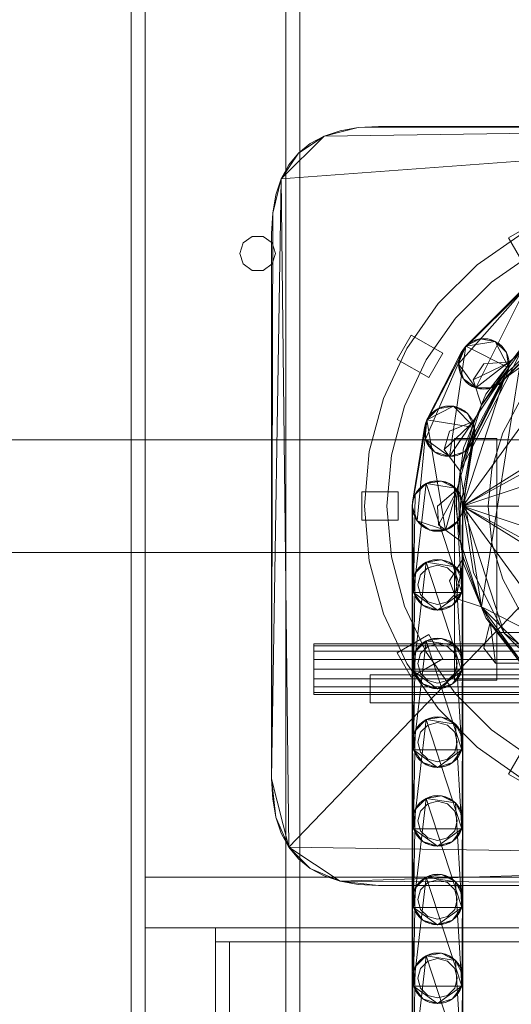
# Model space of a CAD drawing. Header units: millimetres. Extents: x -3490 to 61924, y -72580 to 6847.
# Tile 1028 of 1056: x 59777 to 59951, y 1469 to 1820. Entities that reach past the tile are written whole.
import ezdxf

# ---------------------------------------------------------------- set-up
doc = ezdxf.new("R2010")
doc.units = ezdxf.units.MM
doc.layers.add('lateral_secador', color=7, linetype='Continuous', lineweight=0)

msp = doc.modelspace()

# ---------------------------------------------------------------- linework, layer by layer
at = {"layer": 'lateral_secador'}
for p, q in [((59816.134, 2556.5), (59816.134, 20)), ((59821.134, 20), (59821.134, 2556.5)), ((59871.134, 2556.5), (59871.134, 20)), ((59876.134, 20), (59876.134, 2556.5)), ((59869.554, 1762.88), (60118.134, 1781.5)), ((59872.214, 1525.18), (60118.134, 1781.5)), ((59884.753, 1778.08), (60118.134, 1781.5)), ((59884.753, 1778.08), (59896.913, 1781.12)), ((59890.454, 1779.98), (59884.753, 1778.08)), ((59896.913, 1781.12), (59890.454, 1779.98)), ((59896.913, 1781.12), (60118.134, 1781.5)), ((59904.134, 1781.5), (59896.913, 1781.12)), ((60118.134, 1781.5), (59904.134, 1781.5)), ((59869.554, 1762.88), (59884.753, 1778.08)), ((59875.634, 1772), (59884.753, 1778.08)), ((59884.753, 1778.08), (59879.814, 1775.42)), ((59879.814, 1775.42), (59875.634, 1772)), ((59869.554, 1762.88), (59875.634, 1772)), ((59875.634, 1772), (59872.214, 1767.82)), ((59872.214, 1767.82), (59869.554, 1762.88)), ((59866.134, 1549.5), (59869.554, 1762.88)), ((59866.515, 1750.72), (59869.554, 1762.88)), ((59869.554, 1762.88), (59867.653, 1757.18)), ((59872.214, 1525.18), (59869.554, 1762.88)), ((59867.653, 1757.18), (59866.515, 1750.72)), ((59866.134, 1549.5), (59866.515, 1750.72)), ((59866.515, 1750.72), (59866.134, 1743.5)), ((59958.964, 1746.861), (59950.304, 1741.861)), ((59859.172, 1742.389), (59855.997, 1740.082)), ((59863.096, 1742.389), (59859.172, 1742.389)), ((59866.271, 1740.082), (59863.096, 1742.389)), ((59866.134, 1743.5), (59866.134, 1549.5)), ((59955.134, 1743.495), (59939.142, 1732.297)), ((59956.804, 1730.603), (59950.304, 1741.861)), ((59855.997, 1740.082), (59854.784, 1736.35)), ((59867.484, 1736.35), (59866.271, 1740.082)), ((59854.784, 1736.35), (59855.997, 1732.618)), ((59866.271, 1732.618), (59867.484, 1736.35)), ((59959.134, 1736.567), (59944.284, 1726.169)), ((59855.997, 1732.618), (59859.172, 1730.311)), ((59859.172, 1730.311), (59863.096, 1730.311)), ((59863.096, 1730.311), (59866.271, 1732.618)), ((59939.142, 1732.297), (59925.337, 1718.492)), ((59944.284, 1726.169), (59931.465, 1713.35)), ((59932.558, 1697.05), (59956.499, 1724.094)), ((59934.276, 1702.34), (59956.499, 1724.094)), ((59938.776, 1688.49), (59956.499, 1724.094)), ((59934.134, 1646.5), (59987.339, 1719.731)), ((59934.276, 1702.34), (59954.22, 1722.439)), ((59954.22, 1722.439), (59935.194, 1703.413)), ((59948.839, 1691.76), (59987.339, 1719.731)), ((59925.337, 1718.492), (59914.139, 1702.5)), ((59931.465, 1713.35), (59921.067, 1698.5)), ((59968.603, 1711.99), (59938.776, 1688.49)), ((59968.603, 1711.99), (59944.339, 1688.49)), ((59968.603, 1711.99), (59946.849, 1689.768)), ((59966.948, 1709.712), (59946.849, 1689.768)), ((59947.923, 1690.686), (59966.948, 1709.712)), ((59915.773, 1707.33), (59910.773, 1698.67)), ((59927.031, 1700.83), (59915.773, 1707.33)), ((59935.194, 1703.413), (59940.151, 1705.939)), ((59937.472, 1705.069), (59940.151, 1705.939)), ((59940.151, 1705.939), (59938.776, 1705.609)), ((59941.558, 1706.05), (59940.151, 1705.939)), ((59940.151, 1705.939), (59942.966, 1705.939)), ((59940.151, 1705.939), (59945.644, 1705.069)), ((59942.966, 1705.939), (59941.558, 1706.05)), ((59942.966, 1705.939), (59945.644, 1705.069)), ((59944.339, 1705.609), (59942.966, 1705.939)), ((59965.874, 1708.794), (59948.839, 1691.76)), ((59914.139, 1702.5), (59905.888, 1684.806)), ((59920.784, 1675.857), (59935.194, 1703.413)), ((59920.784, 1670.294), (59935.194, 1703.413)), ((59929.343, 1664.075), (59935.194, 1703.413)), ((59932.558, 1697.05), (59934.276, 1702.34)), ((59932.999, 1699.831), (59934.276, 1702.34)), ((59933.107, 1658.858), (59955.273, 1702.361)), ((59933.54, 1701.135), (59935.194, 1703.413)), ((59934.276, 1702.34), (59933.54, 1701.135)), ((59935.194, 1703.413), (59934.276, 1702.34)), ((59935.194, 1703.413), (59937.472, 1705.069)), ((59935.194, 1703.413), (59945.644, 1705.069)), ((59936.269, 1704.331), (59935.194, 1703.413)), ((59935.194, 1703.413), (59950.448, 1695.642)), ((59937.472, 1705.069), (59936.269, 1704.331)), ((59938.776, 1705.609), (59937.472, 1705.069)), ((59940.745, 1682.365), (59955.273, 1702.361)), ((59940.745, 1610.635), (59955.273, 1702.361)), ((59954.919, 1702.715), (59942.285, 1686.25)), ((59945.644, 1705.069), (59944.339, 1705.609)), ((59945.644, 1705.069), (59947.923, 1703.413)), ((59946.849, 1704.331), (59945.644, 1705.069)), ((59945.644, 1705.069), (59949.577, 1701.135)), ((59945.644, 1705.069), (59950.448, 1695.642)), ((59947.923, 1703.413), (59946.849, 1704.331)), ((59947.923, 1703.413), (59949.577, 1701.135)), ((59948.839, 1702.34), (59947.923, 1703.413)), ((59949.577, 1701.135), (59948.839, 1702.34)), ((59955.273, 1702.361), (59951.062, 1697.806)), ((59920.784, 1675.857), (59933.54, 1701.135)), ((59933.54, 1701.135), (59921.323, 1677.161)), ((59922.031, 1692.17), (59927.031, 1700.83)), ((59932.558, 1697.05), (59932.999, 1699.831)), ((59932.999, 1699.831), (59932.669, 1698.457)), ((59933.54, 1701.135), (59932.999, 1699.831)), ((59949.577, 1701.135), (59950.448, 1698.457)), ((59950.118, 1699.831), (59949.577, 1701.135)), ((59949.577, 1701.135), (59950.448, 1695.642)), ((59950.448, 1698.457), (59950.118, 1699.831)), ((59922.031, 1692.17), (59910.773, 1698.67)), ((59921.067, 1698.5), (59913.406, 1682.07)), ((59950.448, 1695.642), (59929.343, 1664.075)), ((59932.669, 1698.457), (59932.558, 1697.05)), ((59932.999, 1694.268), (59932.558, 1697.05)), ((59932.558, 1697.05), (59932.669, 1695.642)), ((59934.276, 1691.76), (59932.558, 1697.05)), ((59938.776, 1688.49), (59932.558, 1697.05)), ((59932.669, 1695.642), (59932.999, 1694.268)), ((59950.448, 1695.642), (59934.634, 1665.794)), ((59950.448, 1695.642), (59936.624, 1667.785)), ((59937.808, 1691.435), (59951.062, 1697.806)), ((59941.558, 1697.05), (59937.808, 1691.435)), ((59940.745, 1682.365), (59951.062, 1697.806)), ((59951.062, 1697.806), (59941.558, 1697.05)), ((59950.448, 1695.642), (59949.577, 1692.964)), ((59950.118, 1694.268), (59950.448, 1695.642)), ((59950.448, 1698.457), (59950.448, 1695.642)), ((59950.558, 1697.05), (59950.448, 1698.457)), ((59950.448, 1695.642), (59950.558, 1697.05)), ((59934.276, 1691.76), (59932.999, 1694.268)), ((59932.999, 1694.268), (59933.54, 1692.964)), ((59933.54, 1692.964), (59934.276, 1691.76)), ((59934.134, 1646.5), (59948.839, 1691.76)), ((59936.269, 1689.768), (59934.276, 1691.76)), ((59934.276, 1691.76), (59935.194, 1690.686)), ((59938.776, 1688.49), (59934.276, 1691.76)), ((59949.577, 1692.964), (59936.624, 1667.785)), ((59937.362, 1668.99), (59949.577, 1692.964)), ((59948.839, 1691.76), (59937.903, 1670.294)), ((59949.577, 1692.964), (59950.118, 1694.268)), ((59935.194, 1690.686), (59936.269, 1689.768)), ((59938.776, 1688.49), (59936.269, 1689.768)), ((59936.269, 1689.768), (59937.472, 1689.031)), ((59937.472, 1689.031), (59938.776, 1688.49)), ((59937.808, 1691.435), (59940.745, 1682.365)), ((59941.558, 1688.05), (59938.776, 1688.49)), ((59938.776, 1688.49), (59940.151, 1688.16)), ((59944.339, 1688.49), (59938.776, 1688.49)), ((59944.339, 1688.49), (59941.558, 1688.05)), ((59942.966, 1688.16), (59944.339, 1688.49)), ((59946.849, 1689.768), (59944.339, 1688.49)), ((59944.339, 1688.49), (59945.644, 1689.031)), ((59945.644, 1689.031), (59946.849, 1689.768)), ((59946.849, 1689.768), (59947.923, 1690.686)), ((59905.888, 1684.806), (59900.835, 1665.949)), ((59942.285, 1686.25), (59934.343, 1667.076)), ((59940.151, 1688.16), (59941.558, 1688.05)), ((59941.558, 1688.05), (59942.966, 1688.16)), ((59913.406, 1682.07), (59908.714, 1664.559)), ((59921.323, 1677.161), (59930.751, 1681.965)), ((59925.257, 1681.094), (59927.935, 1681.965)), ((59925.257, 1681.094), (59930.751, 1681.965)), ((59926.562, 1681.635), (59925.257, 1681.094)), ((59927.935, 1681.965), (59926.562, 1681.635)), ((59929.343, 1682.075), (59927.935, 1681.965)), ((59927.935, 1681.965), (59930.751, 1681.965)), ((59930.751, 1681.965), (59929.343, 1682.075)), ((59930.751, 1681.965), (59933.429, 1681.094)), ((59932.124, 1681.635), (59930.751, 1681.965)), ((59930.751, 1681.965), (59935.706, 1679.439)), ((59930.751, 1681.965), (59938.232, 1674.483)), ((59933.429, 1681.094), (59932.124, 1681.635)), ((59933.107, 1658.858), (59940.745, 1682.365)), ((59940.745, 1682.365), (59938.148, 1676.732)), ((59954.594, 1684.279), (59948.31, 1672.522)), ((59921.323, 1677.161), (59925.257, 1681.094)), ((59921.323, 1677.161), (59922.98, 1679.439)), ((59922.062, 1678.365), (59921.323, 1677.161)), ((59922.98, 1679.439), (59922.062, 1678.365)), ((59922.98, 1679.439), (59925.257, 1681.094)), ((59924.054, 1680.357), (59922.98, 1679.439)), ((59925.257, 1681.094), (59924.054, 1680.357)), ((59933.429, 1681.094), (59935.706, 1679.439)), ((59934.634, 1680.357), (59933.429, 1681.094)), ((59987.034, 1679.67), (59934.134, 1646.5)), ((59935.706, 1679.439), (59934.634, 1680.357)), ((59935.706, 1679.439), (59937.362, 1677.161)), ((59936.624, 1678.365), (59935.706, 1679.439)), ((59935.706, 1679.439), (59938.232, 1674.483)), ((59937.362, 1677.161), (59936.624, 1678.365)), ((59916.134, 1646.5), (59921.323, 1677.161)), ((59916.134, 1646.5), (59920.454, 1674.483)), ((59920.454, 1674.483), (59916.245, 1647.908)), ((59917.853, 1641.21), (59921.323, 1677.161)), ((59920.343, 1673.075), (59920.784, 1675.857)), ((59920.454, 1674.483), (59920.343, 1673.075)), ((59920.454, 1674.483), (59921.323, 1677.161)), ((59920.784, 1675.857), (59920.454, 1674.483)), ((59921.323, 1677.161), (59920.784, 1675.857)), ((59920.784, 1670.294), (59920.784, 1675.857)), ((59921.323, 1677.161), (59938.232, 1674.483)), ((59927.915, 1637.941), (59921.323, 1677.161)), ((59927.511, 1666.576), (59938.148, 1676.732)), ((59938.232, 1674.483), (59927.915, 1637.941)), ((59938.148, 1676.732), (59929.343, 1673.075)), ((59938.232, 1674.483), (59932.415, 1641.21)), ((59933.107, 1658.858), (59938.148, 1676.732)), ((59938.232, 1674.483), (59933.692, 1643.719)), ((59937.362, 1677.161), (59938.232, 1674.483)), ((59937.903, 1675.857), (59937.362, 1677.161)), ((59938.232, 1674.483), (59937.903, 1675.857)), ((59938.232, 1674.483), (59938.232, 1671.668)), ((59938.343, 1673.075), (59938.232, 1674.483)), ((59920.784, 1670.294), (59920.343, 1673.075)), ((59920.343, 1673.075), (59920.454, 1671.668)), ((59920.454, 1671.668), (59920.784, 1670.294)), ((59929.343, 1673.075), (59927.511, 1666.576)), ((59938.232, 1671.668), (59933.692, 1643.719)), ((59934.023, 1645.092), (59938.232, 1671.668)), ((59938.232, 1671.668), (59938.343, 1673.075)), ((59948.31, 1672.522), (59944.44, 1659.766)), ((40811.134, 1670), (60111.134, 1670)), ((59922.062, 1667.785), (59920.784, 1670.294)), ((59920.784, 1670.294), (59921.323, 1668.99)), ((59924.054, 1665.794), (59920.784, 1670.294)), ((59929.343, 1664.075), (59920.784, 1670.294)), ((59921.323, 1668.99), (59922.062, 1667.785)), ((59924.054, 1665.794), (59922.062, 1667.785)), ((59922.062, 1667.785), (59922.98, 1666.712)), ((59931.134, 1670.5), (59946.134, 1670.5)), ((59931.134, 1670.5), (59931.134, 1584.5)), ((59977.964, 1670.599), (59934.134, 1646.5)), ((59937.903, 1670.294), (59934.134, 1646.5)), ((59936.624, 1667.785), (59934.634, 1665.794)), ((59935.706, 1666.712), (59936.624, 1667.785)), ((59936.624, 1667.785), (59937.362, 1668.99)), ((59946.134, 1584.5), (59946.134, 1670.5)), ((59900.835, 1665.949), (59899.134, 1646.5)), ((59908.714, 1664.559), (59907.134, 1646.5)), ((59922.98, 1666.712), (59924.054, 1665.794)), ((59926.562, 1664.516), (59924.054, 1665.794)), ((59924.054, 1665.794), (59925.257, 1665.056)), ((59929.343, 1664.075), (59924.054, 1665.794)), ((59925.257, 1665.056), (59926.562, 1664.516)), ((59929.343, 1664.075), (59926.562, 1664.516)), ((59926.562, 1664.516), (59927.935, 1664.186)), ((59927.511, 1666.576), (59933.107, 1658.858)), ((59927.935, 1664.186), (59929.343, 1664.075)), ((59934.634, 1665.794), (59929.343, 1664.075)), ((59932.124, 1664.516), (59929.343, 1664.075)), ((59929.343, 1664.075), (59930.751, 1664.186)), ((59930.751, 1664.186), (59932.124, 1664.516)), ((59934.343, 1667.076), (59931.634, 1646.5)), ((59934.634, 1665.794), (59932.124, 1664.516)), ((59932.124, 1664.516), (59933.429, 1665.056)), ((59933.429, 1665.056), (59934.634, 1665.794)), ((59934.634, 1665.794), (59935.706, 1666.712)), ((59933.107, 1658.858), (59932.378, 1652.698)), ((59933.107, 1634.142), (59933.107, 1658.858)), ((59940.745, 1610.635), (59933.107, 1658.858)), ((59972.14, 1659.17), (59934.134, 1646.5)), ((59944.44, 1659.766), (59943.134, 1646.5)), ((59916.575, 1615.719), (59921.048, 1654.519)), ((59917.114, 1650.586), (59921.048, 1654.519)), ((59918.771, 1652.864), (59921.048, 1654.519)), ((59919.843, 1653.781), (59918.771, 1652.864)), ((59921.048, 1654.519), (59919.843, 1653.781)), ((59921.048, 1654.519), (59923.726, 1655.389)), ((59921.048, 1654.519), (59926.542, 1655.389)), ((59922.353, 1655.059), (59921.048, 1654.519)), ((59921.048, 1654.519), (59931.497, 1652.864)), ((59921.048, 1654.519), (59933.692, 1615.719)), ((59923.726, 1655.389), (59922.353, 1655.059)), ((59925.134, 1655.5), (59923.726, 1655.389)), ((59923.726, 1655.389), (59926.542, 1655.389)), ((59926.542, 1655.389), (59925.134, 1655.5)), ((59926.542, 1655.389), (59929.22, 1654.519)), ((59927.915, 1655.059), (59926.542, 1655.389)), ((59926.542, 1655.389), (59931.497, 1652.864)), ((59929.22, 1654.519), (59927.915, 1655.059)), ((59929.22, 1654.519), (59931.497, 1652.864)), ((59930.425, 1653.781), (59929.22, 1654.519)), ((59931.497, 1652.864), (59930.425, 1653.781)), ((59911.134, 1651.5), (59898.134, 1651.5)), ((59898.134, 1651.5), (59898.134, 1641.5)), ((59911.134, 1641.5), (59911.134, 1651.5)), ((59916.245, 1647.908), (59917.114, 1650.586)), ((59917.114, 1650.586), (59916.575, 1649.281)), ((59916.575, 1615.719), (59917.114, 1650.586)), ((59917.114, 1650.586), (59918.771, 1652.864)), ((59917.853, 1651.79), (59917.114, 1650.586)), ((59918.771, 1652.864), (59917.853, 1651.79)), ((59932.378, 1652.698), (59925.134, 1646.5)), ((59925.4, 1639.753), (59932.378, 1652.698)), ((59931.497, 1652.864), (59933.153, 1650.586)), ((59932.415, 1651.79), (59931.497, 1652.864)), ((59931.497, 1652.864), (59934.023, 1647.908)), ((59931.497, 1652.864), (59933.692, 1615.719)), ((59933.107, 1634.142), (59932.378, 1652.698)), ((59933.153, 1650.586), (59932.415, 1651.79)), ((59933.153, 1650.586), (59934.023, 1647.908)), ((59933.692, 1649.281), (59933.153, 1650.586)), ((59899.134, 1646.5), (59900.835, 1627.051)), ((59907.134, 1646.5), (59908.714, 1628.441)), ((59916.134, 1618.5), (59916.245, 1647.908)), ((59916.245, 1647.908), (59916.134, 1646.5)), ((59916.134, 1646.5), (59916.134, 1618.5)), ((59916.575, 1643.719), (59916.134, 1646.5)), ((59916.134, 1646.5), (59916.245, 1645.092)), ((59917.853, 1641.21), (59916.134, 1646.5)), ((59916.575, 1649.281), (59916.245, 1647.908)), ((59916.575, 1615.719), (59916.245, 1647.908)), ((59925.134, 1646.5), (59925.4, 1639.753)), ((59931.634, 1646.5), (59934.343, 1625.924)), ((59934.023, 1647.908), (59933.692, 1649.281)), ((59934.023, 1647.908), (59933.692, 1615.719)), ((59934.023, 1647.908), (59934.134, 1618.5)), ((59934.134, 1646.5), (59934.023, 1647.908)), ((59934.134, 1646.5), (59970.134, 1646.5)), ((59934.134, 1646.5), (59972.14, 1633.83)), ((59948.839, 1601.24), (59934.134, 1646.5)), ((59934.134, 1646.5), (59937.903, 1622.706)), ((59934.134, 1646.5), (59977.964, 1622.401)), ((59987.339, 1573.269), (59934.134, 1646.5)), ((59934.134, 1646.5), (59987.034, 1613.33)), ((59934.134, 1618.5), (59934.134, 1646.5)), ((59943.134, 1646.5), (59944.44, 1633.234)), ((59916.245, 1645.092), (59916.575, 1643.719)), ((59917.853, 1641.21), (59916.575, 1643.719)), ((59916.575, 1643.719), (59917.114, 1642.414)), ((59933.692, 1643.719), (59932.415, 1641.21)), ((59933.153, 1642.414), (59933.692, 1643.719)), ((59933.692, 1643.719), (59934.023, 1645.092)), ((59911.134, 1641.5), (59898.134, 1641.5)), ((59917.114, 1642.414), (59917.853, 1641.21)), ((59919.843, 1639.219), (59917.853, 1641.21)), ((59917.853, 1641.21), (59918.771, 1640.136)), ((59922.353, 1637.941), (59917.853, 1641.21)), ((59927.915, 1637.941), (59917.853, 1641.21)), ((59918.771, 1640.136), (59919.843, 1639.219)), ((59922.353, 1637.941), (59919.843, 1639.219)), ((59919.843, 1639.219), (59921.048, 1638.481)), ((59925.4, 1639.753), (59933.107, 1634.142)), ((59932.415, 1641.21), (59927.915, 1637.941)), ((59930.425, 1639.219), (59927.915, 1637.941)), ((59929.22, 1638.481), (59930.425, 1639.219)), ((59932.415, 1641.21), (59930.425, 1639.219)), ((59930.425, 1639.219), (59931.497, 1640.136)), ((59931.497, 1640.136), (59932.415, 1641.21)), ((59932.415, 1641.21), (59933.153, 1642.414)), ((59921.048, 1638.481), (59922.353, 1637.941)), ((59925.134, 1637.5), (59922.353, 1637.941)), ((59922.353, 1637.941), (59923.726, 1637.611)), ((59927.915, 1637.941), (59922.353, 1637.941)), ((59923.726, 1637.611), (59925.134, 1637.5)), ((59927.915, 1637.941), (59925.134, 1637.5)), ((59925.134, 1637.5), (59926.542, 1637.611)), ((59926.542, 1637.611), (59927.915, 1637.941)), ((59927.915, 1637.941), (59929.22, 1638.481)), ((59940.745, 1610.635), (59933.107, 1634.142)), ((59933.107, 1634.142), (59934.317, 1628.058)), ((59944.44, 1633.234), (59948.31, 1620.478)), ((40811.134, 1630), (60111.134, 1630)), ((59900.835, 1627.051), (59905.888, 1608.194)), ((59908.714, 1628.441), (59913.406, 1610.93)), ((59916.575, 1587.719), (59921.048, 1626.519)), ((59917.114, 1622.586), (59921.048, 1626.519)), ((59918.771, 1624.864), (59921.048, 1626.519)), ((59919.843, 1625.781), (59918.771, 1624.864)), ((59921.048, 1626.519), (59919.843, 1625.781)), ((59921.048, 1626.519), (59923.726, 1627.389)), ((59921.048, 1626.519), (59926.542, 1627.389)), ((59922.353, 1627.059), (59921.048, 1626.519)), ((59921.048, 1626.519), (59931.497, 1624.864)), ((59921.048, 1626.519), (59933.692, 1587.719)), ((59925.134, 1625.5), (59921.634, 1624.562)), ((59923.726, 1627.389), (59922.353, 1627.059)), ((59925.134, 1627.5), (59923.726, 1627.389)), ((59923.726, 1627.389), (59926.542, 1627.389)), ((59926.542, 1627.389), (59925.134, 1627.5)), ((59928.634, 1624.562), (59925.134, 1625.5)), ((59926.542, 1627.389), (59929.22, 1626.519)), ((59927.915, 1627.059), (59926.542, 1627.389)), ((59926.542, 1627.389), (59931.497, 1624.864)), ((59929.22, 1626.519), (59927.915, 1627.059)), ((59929.22, 1626.519), (59931.497, 1624.864)), ((59930.425, 1625.781), (59929.22, 1626.519)), ((59934.317, 1628.058), (59929.343, 1619.925)), ((59931.497, 1624.864), (59930.425, 1625.781)), ((59931.681, 1613.589), (59934.317, 1628.058)), ((59940.745, 1610.635), (59934.317, 1628.058)), ((59934.343, 1625.924), (59942.285, 1606.75)), ((59916.245, 1619.908), (59917.114, 1622.586)), ((59917.114, 1622.586), (59916.575, 1621.281)), ((59916.575, 1587.719), (59917.114, 1622.586)), ((59917.114, 1622.586), (59918.771, 1624.864)), ((59917.853, 1623.79), (59917.114, 1622.586)), ((59918.771, 1624.864), (59917.853, 1623.79)), ((59919.072, 1622), (59918.134, 1618.5)), ((59921.634, 1624.562), (59919.072, 1622)), ((59931.196, 1622), (59928.634, 1624.562)), ((59932.134, 1618.5), (59931.196, 1622)), ((59931.497, 1624.864), (59933.153, 1622.586)), ((59932.415, 1623.79), (59931.497, 1624.864)), ((59931.497, 1624.864), (59934.023, 1619.908)), ((59931.497, 1624.864), (59933.692, 1587.719)), ((59933.153, 1622.586), (59932.415, 1623.79)), ((59933.153, 1622.586), (59934.023, 1619.908)), ((59933.692, 1621.281), (59933.153, 1622.586)), ((59937.903, 1622.706), (59948.839, 1601.24)), ((59916.134, 1590.5), (59916.245, 1619.908)), ((59916.245, 1619.908), (59916.134, 1618.5)), ((59916.134, 1618.5), (59916.134, 1590.5)), ((59916.575, 1615.719), (59916.134, 1618.5)), ((59916.134, 1618.5), (59916.245, 1617.092)), ((59916.575, 1621.281), (59916.245, 1619.908)), ((59916.575, 1587.719), (59916.245, 1619.908)), ((59918.134, 1618.5), (59919.072, 1615)), ((59929.343, 1619.925), (59931.681, 1613.589)), ((59931.196, 1615), (59932.134, 1618.5)), ((59934.023, 1619.908), (59933.692, 1621.281)), ((59934.023, 1619.908), (59933.692, 1587.719)), ((59934.134, 1618.5), (59933.692, 1615.719)), ((59934.023, 1619.908), (59934.134, 1590.5)), ((59934.134, 1618.5), (59934.023, 1619.908)), ((59934.023, 1617.092), (59934.134, 1618.5)), ((59934.134, 1590.5), (59934.134, 1618.5)), ((59948.31, 1620.478), (59954.594, 1608.721)), ((59916.245, 1617.092), (59916.575, 1615.719)), ((59917.853, 1613.21), (59916.575, 1615.719)), ((59916.575, 1615.719), (59917.114, 1614.414)), ((59919.843, 1611.219), (59916.575, 1615.719)), ((59925.134, 1609.5), (59916.575, 1615.719)), ((59933.692, 1615.719), (59916.575, 1615.719)), ((59919.072, 1615), (59921.634, 1612.438)), ((59933.692, 1615.719), (59925.134, 1609.5)), ((59928.634, 1612.438), (59931.196, 1615)), ((59933.692, 1615.719), (59930.425, 1611.219)), ((59933.692, 1615.719), (59932.415, 1613.21)), ((59933.153, 1614.414), (59933.692, 1615.719)), ((59933.692, 1615.719), (59934.023, 1617.092)), ((59917.114, 1614.414), (59917.853, 1613.21)), ((59919.843, 1611.219), (59917.853, 1613.21)), ((59917.853, 1613.21), (59918.771, 1612.136)), ((59918.771, 1612.136), (59919.843, 1611.219)), ((59922.353, 1609.941), (59919.843, 1611.219)), ((59919.843, 1611.219), (59921.048, 1610.481)), ((59925.134, 1609.5), (59919.843, 1611.219)), ((59921.634, 1612.438), (59925.134, 1611.5)), ((59925.134, 1611.5), (59928.634, 1612.438)), ((59930.425, 1611.219), (59925.134, 1609.5)), ((59930.425, 1611.219), (59927.915, 1609.941)), ((59929.22, 1610.481), (59930.425, 1611.219)), ((59932.415, 1613.21), (59930.425, 1611.219)), ((59930.425, 1611.219), (59931.497, 1612.136)), ((59931.497, 1612.136), (59932.415, 1613.21)), ((59931.681, 1613.589), (59940.745, 1610.635)), ((59932.415, 1613.21), (59933.153, 1614.414)), ((59905.888, 1608.194), (59914.139, 1590.5)), ((59913.406, 1610.93), (59921.067, 1594.5)), ((59921.048, 1610.481), (59922.353, 1609.941)), ((59925.134, 1609.5), (59922.353, 1609.941)), ((59922.353, 1609.941), (59923.726, 1609.611)), ((59923.726, 1609.611), (59925.134, 1609.5)), ((59927.915, 1609.941), (59925.134, 1609.5)), ((59925.134, 1609.5), (59926.542, 1609.611)), ((59926.542, 1609.611), (59927.915, 1609.941)), ((59927.915, 1609.941), (59929.22, 1610.481)), ((59955.273, 1590.639), (59940.745, 1610.635)), ((59940.745, 1610.635), (59943.775, 1605.223)), ((59975.269, 1576.11), (59940.745, 1610.635)), ((60023.491, 1568.473), (59940.745, 1610.635)), ((59943.775, 1605.223), (59941.558, 1595.95)), ((59942.285, 1606.75), (59954.919, 1590.285)), ((59945.739, 1590.647), (59943.775, 1605.223)), ((59955.273, 1590.639), (59943.775, 1605.223)), ((59922.031, 1600.83), (59910.773, 1594.33)), ((59927.031, 1592.17), (59922.031, 1600.83)), ((59946.134, 1601.5), (60076.134, 1601.5)), ((59946.134, 1601.5), (59946.134, 1586.5)), ((59987.339, 1573.269), (59948.839, 1601.24)), ((59948.839, 1601.24), (59965.874, 1584.206)), ((59881.134, 1596.815), (59881.134, 1597.5)), ((59881.134, 1597.5), (60131.134, 1597.5)), ((59916.575, 1559.719), (59921.048, 1598.519)), ((59917.114, 1594.586), (59921.048, 1598.519)), ((59918.771, 1596.864), (59921.048, 1598.519)), ((59919.843, 1597.781), (59918.771, 1596.864)), ((59921.048, 1598.519), (59919.843, 1597.781)), ((59921.048, 1598.519), (59923.726, 1599.389)), ((59921.048, 1598.519), (59926.542, 1599.389)), ((59922.353, 1599.059), (59921.048, 1598.519)), ((59921.048, 1598.519), (59931.497, 1596.864)), ((59921.048, 1598.519), (59933.692, 1559.719)), ((59925.134, 1597.5), (59921.634, 1596.562)), ((59923.726, 1599.389), (59922.353, 1599.059)), ((59925.134, 1599.5), (59923.726, 1599.389)), ((59923.726, 1599.389), (59926.542, 1599.389)), ((59926.542, 1599.389), (59925.134, 1599.5)), ((59928.634, 1596.562), (59925.134, 1597.5)), ((59926.542, 1599.389), (59929.22, 1598.519)), ((59927.915, 1599.059), (59926.542, 1599.389)), ((59926.542, 1599.389), (59931.497, 1596.864)), ((59929.22, 1598.519), (59927.915, 1599.059)), ((59929.22, 1598.519), (59931.497, 1596.864)), ((59930.425, 1597.781), (59929.22, 1598.519)), ((59931.497, 1596.864), (59930.425, 1597.781)), ((59881.134, 1594.864), (59881.134, 1596.815)), ((59881.134, 1596.815), (60131.134, 1596.815)), ((59881.134, 1591.944), (59881.134, 1594.864)), ((59881.134, 1594.864), (60131.134, 1594.864)), ((59910.773, 1594.33), (59915.773, 1585.67)), ((59916.245, 1591.908), (59917.114, 1594.586)), ((59917.114, 1594.586), (59916.575, 1593.281)), ((59916.575, 1559.719), (59917.114, 1594.586)), ((59917.114, 1594.586), (59918.771, 1596.864)), ((59917.853, 1595.79), (59917.114, 1594.586)), ((59918.771, 1596.864), (59917.853, 1595.79)), ((59919.072, 1594), (59918.134, 1590.5)), ((59921.634, 1596.562), (59919.072, 1594)), ((59921.067, 1594.5), (59931.465, 1579.65)), ((59931.196, 1594), (59928.634, 1596.562)), ((59932.134, 1590.5), (59931.196, 1594)), ((59931.497, 1596.864), (59933.153, 1594.586)), ((59932.415, 1595.79), (59931.497, 1596.864)), ((59931.497, 1596.864), (59934.023, 1591.908)), ((59931.497, 1596.864), (59933.692, 1559.719)), ((59933.153, 1594.586), (59932.415, 1595.79)), ((59933.153, 1594.586), (59934.023, 1591.908)), ((59933.692, 1593.281), (59933.153, 1594.586)), ((59941.558, 1595.95), (59945.739, 1590.647)), ((59881.134, 1588.5), (59881.134, 1591.944)), ((59881.134, 1591.944), (60131.134, 1591.944)), ((59914.139, 1590.5), (59925.337, 1574.508)), ((59927.031, 1592.17), (59915.773, 1585.67)), ((59916.134, 1562.5), (59916.245, 1591.908)), ((59916.245, 1591.908), (59916.134, 1590.5)), ((59916.134, 1590.5), (59916.134, 1562.5)), ((59916.575, 1587.719), (59916.134, 1590.5)), ((59916.134, 1590.5), (59916.245, 1589.092)), ((59916.575, 1593.281), (59916.245, 1591.908)), ((59916.575, 1559.719), (59916.245, 1591.908)), ((59918.134, 1590.5), (59919.072, 1587)), ((59931.196, 1587), (59932.134, 1590.5)), ((59934.023, 1591.908), (59933.692, 1593.281)), ((59934.023, 1591.908), (59933.692, 1559.719)), ((59934.134, 1590.5), (59933.692, 1587.719)), ((59934.023, 1591.908), (59934.134, 1562.5)), ((59934.134, 1590.5), (59934.023, 1591.908)), ((59934.023, 1589.092), (59934.134, 1590.5)), ((59934.134, 1562.5), (59934.134, 1590.5)), ((59945.739, 1590.647), (59955.273, 1590.639)), ((59881.134, 1585.056), (59881.134, 1588.5)), ((60131.134, 1588.5), (59881.134, 1588.5)), ((59916.245, 1589.092), (59916.575, 1587.719)), ((59917.853, 1585.21), (59916.575, 1587.719)), ((59916.575, 1587.719), (59917.114, 1586.414)), ((59919.843, 1583.219), (59916.575, 1587.719)), ((59925.134, 1581.5), (59916.575, 1587.719)), ((59933.692, 1587.719), (59916.575, 1587.719)), ((59919.072, 1587), (59921.634, 1584.438)), ((59933.692, 1587.719), (59925.134, 1581.5)), ((59928.634, 1584.438), (59931.196, 1587)), ((59933.692, 1587.719), (59930.425, 1583.219)), ((59933.692, 1587.719), (59932.415, 1585.21)), ((59933.153, 1586.414), (59933.692, 1587.719)), ((59933.692, 1587.719), (59934.023, 1589.092)), ((59881.134, 1585.056), (59881.134, 1582.136)), ((59881.134, 1585.056), (60131.134, 1585.056)), ((59901.134, 1586.5), (60131.134, 1586.5)), ((59901.134, 1586.5), (59901.134, 1576.5)), ((59917.114, 1586.414), (59917.853, 1585.21)), ((59919.843, 1583.219), (59917.853, 1585.21)), ((59917.853, 1585.21), (59918.771, 1584.136)), ((59918.771, 1584.136), (59919.843, 1583.219)), ((59922.353, 1581.941), (59919.843, 1583.219)), ((59919.843, 1583.219), (59921.048, 1582.481)), ((59925.134, 1581.5), (59919.843, 1583.219)), ((59921.634, 1584.438), (59925.134, 1583.5)), ((59925.134, 1583.5), (59928.634, 1584.438)), ((59930.425, 1583.219), (59925.134, 1581.5)), ((59930.425, 1583.219), (59927.915, 1581.941)), ((59929.22, 1582.481), (59930.425, 1583.219)), ((59932.415, 1585.21), (59930.425, 1583.219)), ((59930.425, 1583.219), (59931.497, 1584.136)), ((59931.134, 1584.5), (59946.134, 1584.5)), ((59931.497, 1584.136), (59932.415, 1585.21)), ((59932.415, 1585.21), (59933.153, 1586.414)), ((59946.134, 1586.5), (60076.134, 1586.5)), ((59881.134, 1582.136), (59881.134, 1580.185)), ((59881.134, 1582.136), (60131.134, 1582.136)), ((59881.134, 1580.185), (59881.134, 1579.5)), ((59881.134, 1580.185), (60131.134, 1580.185)), ((59921.048, 1582.481), (59922.353, 1581.941)), ((59925.134, 1581.5), (59922.353, 1581.941)), ((59922.353, 1581.941), (59923.726, 1581.611)), ((59923.726, 1581.611), (59925.134, 1581.5)), ((59927.915, 1581.941), (59925.134, 1581.5)), ((59925.134, 1581.5), (59926.542, 1581.611)), ((59926.542, 1581.611), (59927.915, 1581.941)), ((59927.915, 1581.941), (59929.22, 1582.481)), ((59931.465, 1579.65), (59944.284, 1566.831)), ((59881.134, 1579.5), (60131.134, 1579.5)), ((59901.134, 1576.5), (60131.134, 1576.5)), ((59925.337, 1574.508), (59939.142, 1560.703)), ((59916.575, 1531.719), (59921.048, 1570.519)), ((59917.114, 1566.586), (59921.048, 1570.519)), ((59918.771, 1568.864), (59921.048, 1570.519)), ((59919.843, 1569.781), (59918.771, 1568.864)), ((59921.048, 1570.519), (59919.843, 1569.781)), ((59921.048, 1570.519), (59923.726, 1571.389)), ((59921.048, 1570.519), (59926.542, 1571.389)), ((59922.353, 1571.059), (59921.048, 1570.519)), ((59921.048, 1570.519), (59931.497, 1568.864)), ((59921.048, 1570.519), (59933.692, 1531.719)), ((59925.134, 1569.5), (59921.634, 1568.562)), ((59923.726, 1571.389), (59922.353, 1571.059)), ((59925.134, 1571.5), (59923.726, 1571.389)), ((59923.726, 1571.389), (59926.542, 1571.389)), ((59926.542, 1571.389), (59925.134, 1571.5)), ((59928.634, 1568.562), (59925.134, 1569.5)), ((59926.542, 1571.389), (59929.22, 1570.519)), ((59927.915, 1571.059), (59926.542, 1571.389)), ((59926.542, 1571.389), (59931.497, 1568.864)), ((59929.22, 1570.519), (59927.915, 1571.059)), ((59929.22, 1570.519), (59931.497, 1568.864)), ((59930.425, 1569.781), (59929.22, 1570.519)), ((59931.497, 1568.864), (59930.425, 1569.781)), ((59916.245, 1563.908), (59917.114, 1566.586)), ((59917.114, 1566.586), (59916.575, 1565.281)), ((59916.575, 1531.719), (59917.114, 1566.586)), ((59917.114, 1566.586), (59918.771, 1568.864)), ((59917.853, 1567.79), (59917.114, 1566.586)), ((59918.771, 1568.864), (59917.853, 1567.79)), ((59919.072, 1566), (59918.134, 1562.5)), ((59921.634, 1568.562), (59919.072, 1566)), ((59931.196, 1566), (59928.634, 1568.562)), ((59932.134, 1562.5), (59931.196, 1566)), ((59931.497, 1568.864), (59933.153, 1566.586)), ((59932.415, 1567.79), (59931.497, 1568.864)), ((59931.497, 1568.864), (59934.023, 1563.908)), ((59931.497, 1568.864), (59933.692, 1531.719)), ((59933.153, 1566.586), (59932.415, 1567.79)), ((59933.153, 1566.586), (59934.023, 1563.908)), ((59933.692, 1565.281), (59933.153, 1566.586)), ((59944.284, 1566.831), (59959.134, 1556.433)), ((59916.134, 1534.5), (59916.245, 1563.908)), ((59916.245, 1563.908), (59916.134, 1562.5)), ((59916.134, 1562.5), (59916.134, 1534.5)), ((59916.575, 1559.719), (59916.134, 1562.5)), ((59916.134, 1562.5), (59916.245, 1561.092)), ((59916.575, 1565.281), (59916.245, 1563.908)), ((59916.575, 1531.719), (59916.245, 1563.908)), ((59918.134, 1562.5), (59919.072, 1559)), ((59931.196, 1559), (59932.134, 1562.5)), ((59934.023, 1563.908), (59933.692, 1565.281)), ((59934.023, 1563.908), (59933.692, 1531.719)), ((59934.134, 1562.5), (59933.692, 1559.719)), ((59934.023, 1563.908), (59934.134, 1534.5)), ((59934.134, 1562.5), (59934.023, 1563.908)), ((59934.023, 1561.092), (59934.134, 1562.5)), ((59934.134, 1534.5), (59934.134, 1562.5)), ((59956.804, 1562.397), (59950.304, 1551.139)), ((59916.245, 1561.092), (59916.575, 1559.719)), ((59917.853, 1557.21), (59916.575, 1559.719)), ((59916.575, 1559.719), (59917.114, 1558.414)), ((59919.843, 1555.219), (59916.575, 1559.719)), ((59925.134, 1553.5), (59916.575, 1559.719)), ((59933.692, 1559.719), (59916.575, 1559.719)), ((59919.072, 1559), (59921.634, 1556.438)), ((59933.692, 1559.719), (59925.134, 1553.5)), ((59928.634, 1556.438), (59931.196, 1559)), ((59933.692, 1559.719), (59930.425, 1555.219)), ((59933.692, 1559.719), (59932.415, 1557.21)), ((59933.153, 1558.414), (59933.692, 1559.719)), ((59933.692, 1559.719), (59934.023, 1561.092)), ((59939.142, 1560.703), (59955.134, 1549.505)), ((59917.114, 1558.414), (59917.853, 1557.21)), ((59919.843, 1555.219), (59917.853, 1557.21)), ((59917.853, 1557.21), (59918.771, 1556.136)), ((59918.771, 1556.136), (59919.843, 1555.219)), ((59922.353, 1553.941), (59919.843, 1555.219)), ((59919.843, 1555.219), (59921.048, 1554.481)), ((59925.134, 1553.5), (59919.843, 1555.219)), ((59921.634, 1556.438), (59925.134, 1555.5)), ((59925.134, 1555.5), (59928.634, 1556.438)), ((59930.425, 1555.219), (59925.134, 1553.5)), ((59930.425, 1555.219), (59927.915, 1553.941)), ((59929.22, 1554.481), (59930.425, 1555.219)), ((59932.415, 1557.21), (59930.425, 1555.219)), ((59930.425, 1555.219), (59931.497, 1556.136)), ((59931.497, 1556.136), (59932.415, 1557.21)), ((59932.415, 1557.21), (59933.153, 1558.414)), ((59921.048, 1554.481), (59922.353, 1553.941)), ((59925.134, 1553.5), (59922.353, 1553.941)), ((59922.353, 1553.941), (59923.726, 1553.611)), ((59923.726, 1553.611), (59925.134, 1553.5)), ((59927.915, 1553.941), (59925.134, 1553.5)), ((59925.134, 1553.5), (59926.542, 1553.611)), ((59926.542, 1553.611), (59927.915, 1553.941)), ((59927.915, 1553.941), (59929.22, 1554.481)), ((59867.653, 1535.82), (59866.134, 1549.5)), ((59866.134, 1549.5), (59866.515, 1542.28)), ((59872.214, 1525.18), (59866.134, 1549.5)), ((59950.304, 1551.139), (59958.964, 1546.139)), ((59866.515, 1542.28), (59867.653, 1535.82)), ((59916.575, 1503.719), (59921.048, 1542.519)), ((59917.114, 1538.586), (59921.048, 1542.519)), ((59918.771, 1540.864), (59921.048, 1542.519)), ((59919.843, 1541.781), (59918.771, 1540.864)), ((59921.048, 1542.519), (59919.843, 1541.781)), ((59921.048, 1542.519), (59923.726, 1543.389)), ((59921.048, 1542.519), (59926.542, 1543.389)), ((59922.353, 1543.059), (59921.048, 1542.519)), ((59921.048, 1542.519), (59931.497, 1540.864)), ((59921.048, 1542.519), (59933.692, 1503.719)), ((59925.134, 1541.5), (59921.634, 1540.562)), ((59923.726, 1543.389), (59922.353, 1543.059)), ((59925.134, 1543.5), (59923.726, 1543.389)), ((59923.726, 1543.389), (59926.542, 1543.389)), ((59926.542, 1543.389), (59925.134, 1543.5)), ((59928.634, 1540.562), (59925.134, 1541.5)), ((59926.542, 1543.389), (59929.22, 1542.519)), ((59927.915, 1543.059), (59926.542, 1543.389)), ((59926.542, 1543.389), (59931.497, 1540.864)), ((59929.22, 1542.519), (59927.915, 1543.059)), ((59929.22, 1542.519), (59931.497, 1540.864)), ((59930.425, 1541.781), (59929.22, 1542.519)), ((59931.497, 1540.864), (59930.425, 1541.781)), ((59916.245, 1535.908), (59917.114, 1538.586)), ((59917.114, 1538.586), (59916.575, 1537.281)), ((59916.575, 1503.719), (59917.114, 1538.586)), ((59917.114, 1538.586), (59918.771, 1540.864)), ((59917.853, 1539.79), (59917.114, 1538.586)), ((59918.771, 1540.864), (59917.853, 1539.79)), ((59919.072, 1538), (59918.134, 1534.5)), ((59921.634, 1540.562), (59919.072, 1538)), ((59931.196, 1538), (59928.634, 1540.562)), ((59932.134, 1534.5), (59931.196, 1538)), ((59931.497, 1540.864), (59933.153, 1538.586)), ((59932.415, 1539.79), (59931.497, 1540.864)), ((59931.497, 1540.864), (59934.023, 1535.908)), ((59931.497, 1540.864), (59933.692, 1503.719)), ((59933.153, 1538.586), (59932.415, 1539.79)), ((59933.153, 1538.586), (59934.023, 1535.908)), ((59933.692, 1537.281), (59933.153, 1538.586)), ((59872.214, 1525.18), (59867.653, 1535.82)), ((59867.653, 1535.82), (59869.554, 1530.12)), ((59916.134, 1506.5), (59916.245, 1535.908)), ((59916.245, 1535.908), (59916.134, 1534.5)), ((59916.134, 1534.5), (59916.134, 1506.5)), ((59916.575, 1531.719), (59916.134, 1534.5)), ((59916.134, 1534.5), (59916.245, 1533.092)), ((59916.575, 1537.281), (59916.245, 1535.908)), ((59916.575, 1503.719), (59916.245, 1535.908)), ((59918.134, 1534.5), (59919.072, 1531)), ((59931.196, 1531), (59932.134, 1534.5)), ((59934.023, 1535.908), (59933.692, 1537.281)), ((59934.023, 1535.908), (59933.692, 1503.719)), ((59934.134, 1534.5), (59933.692, 1531.719)), ((59934.023, 1535.908), (59934.134, 1506.5)), ((59934.134, 1534.5), (59934.023, 1535.908)), ((59934.023, 1533.092), (59934.134, 1534.5)), ((59934.134, 1506.5), (59934.134, 1534.5)), ((59916.245, 1533.092), (59916.575, 1531.719)), ((59917.853, 1529.21), (59916.575, 1531.719)), ((59916.575, 1531.719), (59917.114, 1530.414)), ((59919.843, 1527.219), (59916.575, 1531.719)), ((59925.134, 1525.5), (59916.575, 1531.719)), ((59933.692, 1531.719), (59916.575, 1531.719)), ((59919.072, 1531), (59921.634, 1528.438)), ((59933.692, 1531.719), (59925.134, 1525.5)), ((59928.634, 1528.438), (59931.196, 1531)), ((59933.692, 1531.719), (59930.425, 1527.219)), ((59933.692, 1531.719), (59932.415, 1529.21)), ((59933.153, 1530.414), (59933.692, 1531.719)), ((59933.692, 1531.719), (59934.023, 1533.092)), ((59869.554, 1530.12), (59872.214, 1525.18)), ((59917.114, 1530.414), (59917.853, 1529.21)), ((59919.843, 1527.219), (59917.853, 1529.21)), ((59917.853, 1529.21), (59918.771, 1528.136)), ((59918.771, 1528.136), (59919.843, 1527.219)), ((59922.353, 1525.941), (59919.843, 1527.219)), ((59919.843, 1527.219), (59921.048, 1526.481)), ((59925.134, 1525.5), (59919.843, 1527.219)), ((59921.634, 1528.438), (59925.134, 1527.5)), ((59925.134, 1527.5), (59928.634, 1528.438)), ((59930.425, 1527.219), (59925.134, 1525.5)), ((59930.425, 1527.219), (59927.915, 1525.941)), ((59929.22, 1526.481), (59930.425, 1527.219)), ((59932.415, 1529.21), (59930.425, 1527.219)), ((59930.425, 1527.219), (59931.497, 1528.136)), ((59931.497, 1528.136), (59932.415, 1529.21)), ((59932.415, 1529.21), (59933.153, 1530.414)), ((59879.814, 1517.58), (59872.214, 1525.18)), ((59872.214, 1525.18), (59875.634, 1521)), ((59890.454, 1513.02), (59872.214, 1525.18)), ((60146.634, 1521), (59872.214, 1525.18)), ((59921.048, 1526.481), (59922.353, 1525.941)), ((59925.134, 1525.5), (59922.353, 1525.941)), ((59922.353, 1525.941), (59923.726, 1525.611)), ((59923.726, 1525.611), (59925.134, 1525.5)), ((59927.915, 1525.941), (59925.134, 1525.5)), ((59925.134, 1525.5), (59926.542, 1525.611)), ((59926.542, 1525.611), (59927.915, 1525.941)), ((59927.915, 1525.941), (59929.22, 1526.481)), ((59875.634, 1521), (59879.814, 1517.58)), ((60146.634, 1521), (59890.454, 1513.02)), ((59890.454, 1513.02), (59879.814, 1517.58)), ((59879.814, 1517.58), (59884.753, 1514.92)), ((59821.134, 1514.5), (60201.134, 1514.5)), ((59821.134, 1514.5), (59821.134, 1496.5)), ((59884.753, 1514.92), (59890.454, 1513.02)), ((59916.575, 1475.719), (59921.048, 1514.519)), ((59917.114, 1510.586), (59921.048, 1514.519)), ((59918.771, 1512.864), (59921.048, 1514.519)), ((59919.843, 1513.781), (59918.771, 1512.864)), ((59921.048, 1514.519), (59919.843, 1513.781)), ((59921.048, 1514.519), (59923.726, 1515.389)), ((59921.048, 1514.519), (59926.542, 1515.389)), ((59922.353, 1515.059), (59921.048, 1514.519)), ((59921.048, 1514.519), (59931.497, 1512.864)), ((59921.048, 1514.519), (59933.692, 1475.719)), ((59925.134, 1513.5), (59921.634, 1512.562)), ((59923.726, 1515.389), (59922.353, 1515.059)), ((59925.134, 1515.5), (59923.726, 1515.389)), ((59923.726, 1515.389), (59926.542, 1515.389)), ((59926.542, 1515.389), (59925.134, 1515.5)), ((59928.634, 1512.562), (59925.134, 1513.5)), ((59926.542, 1515.389), (59929.22, 1514.519)), ((59927.915, 1515.059), (59926.542, 1515.389)), ((59926.542, 1515.389), (59931.497, 1512.864)), ((59929.22, 1514.519), (59927.915, 1515.059)), ((59929.22, 1514.519), (59931.497, 1512.864)), ((59930.425, 1513.781), (59929.22, 1514.519)), ((59931.497, 1512.864), (59930.425, 1513.781)), ((59904.134, 1511.5), (59890.454, 1513.02)), ((59890.454, 1513.02), (59896.913, 1511.88)), ((60125.355, 1511.88), (59890.454, 1513.02)), ((59896.913, 1511.88), (59904.134, 1511.5)), ((60125.355, 1511.88), (59904.134, 1511.5)), ((59904.134, 1511.5), (60118.134, 1511.5)), ((59916.245, 1507.908), (59917.114, 1510.586)), ((59917.114, 1510.586), (59916.575, 1509.281)), ((59916.575, 1475.719), (59917.114, 1510.586)), ((59917.114, 1510.586), (59918.771, 1512.864)), ((59917.853, 1511.79), (59917.114, 1510.586)), ((59918.771, 1512.864), (59917.853, 1511.79)), ((59919.072, 1510), (59918.134, 1506.5)), ((59921.634, 1512.562), (59919.072, 1510)), ((59931.196, 1510), (59928.634, 1512.562)), ((59932.134, 1506.5), (59931.196, 1510)), ((59931.497, 1512.864), (59933.153, 1510.586)), ((59932.415, 1511.79), (59931.497, 1512.864)), ((59931.497, 1512.864), (59934.023, 1507.908)), ((59931.497, 1512.864), (59933.692, 1475.719)), ((59933.153, 1510.586), (59932.415, 1511.79)), ((59933.153, 1510.586), (59934.023, 1507.908)), ((59933.692, 1509.281), (59933.153, 1510.586)), ((59916.134, 1478.5), (59916.245, 1507.908)), ((59916.245, 1507.908), (59916.134, 1506.5)), ((59916.134, 1506.5), (59916.134, 1478.5)), ((59916.575, 1503.719), (59916.134, 1506.5)), ((59916.134, 1506.5), (59916.245, 1505.092)), ((59916.575, 1509.281), (59916.245, 1507.908)), ((59916.575, 1475.719), (59916.245, 1507.908)), ((59918.134, 1506.5), (59919.072, 1503)), ((59931.196, 1503), (59932.134, 1506.5)), ((59934.023, 1507.908), (59933.692, 1509.281)), ((59934.023, 1507.908), (59933.692, 1475.719)), ((59934.134, 1506.5), (59933.692, 1503.719)), ((59934.023, 1507.908), (59934.134, 1478.5)), ((59934.134, 1506.5), (59934.023, 1507.908)), ((59934.023, 1505.092), (59934.134, 1506.5)), ((59934.134, 1478.5), (59934.134, 1506.5)), ((59916.245, 1505.092), (59916.575, 1503.719)), ((59917.853, 1501.21), (59916.575, 1503.719)), ((59916.575, 1503.719), (59917.114, 1502.414)), ((59919.843, 1499.219), (59916.575, 1503.719)), ((59925.134, 1497.5), (59916.575, 1503.719)), ((59933.692, 1503.719), (59916.575, 1503.719)), ((59919.072, 1503), (59921.634, 1500.438)), ((59933.692, 1503.719), (59925.134, 1497.5)), ((59928.634, 1500.438), (59931.196, 1503)), ((59933.692, 1503.719), (59930.425, 1499.219)), ((59933.692, 1503.719), (59932.415, 1501.21)), ((59933.153, 1502.414), (59933.692, 1503.719)), ((59933.692, 1503.719), (59934.023, 1505.092)), ((59917.114, 1502.414), (59917.853, 1501.21)), ((59919.843, 1499.219), (59917.853, 1501.21)), ((59917.853, 1501.21), (59918.771, 1500.136)), ((59918.771, 1500.136), (59919.843, 1499.219)), ((59922.353, 1497.941), (59919.843, 1499.219)), ((59919.843, 1499.219), (59921.048, 1498.481)), ((59925.134, 1497.5), (59919.843, 1499.219)), ((59921.634, 1500.438), (59925.134, 1499.5)), ((59925.134, 1499.5), (59928.634, 1500.438)), ((59930.425, 1499.219), (59925.134, 1497.5)), ((59930.425, 1499.219), (59927.915, 1497.941)), ((59929.22, 1498.481), (59930.425, 1499.219)), ((59932.415, 1501.21), (59930.425, 1499.219)), ((59930.425, 1499.219), (59931.497, 1500.136)), ((59931.497, 1500.136), (59932.415, 1501.21)), ((59932.415, 1501.21), (59933.153, 1502.414)), ((59821.134, 1496.5), (60201.134, 1496.5)), ((59846.134, 1496.5), (60176.134, 1496.5)), ((59846.134, 1496.5), (59846.134, 1491.5)), ((59921.048, 1498.481), (59922.353, 1497.941)), ((59925.134, 1497.5), (59922.353, 1497.941)), ((59922.353, 1497.941), (59923.726, 1497.611)), ((59923.726, 1497.611), (59925.134, 1497.5)), ((59927.915, 1497.941), (59925.134, 1497.5)), ((59925.134, 1497.5), (59926.542, 1497.611)), ((59926.542, 1497.611), (59927.915, 1497.941)), ((59927.915, 1497.941), (59929.22, 1498.481)), ((59846.134, 1491.5), (60176.134, 1491.5)), ((59846.134, 1491.5), (59851.134, 1491.5)), ((59846.134, 1491.5), (59846.134, 1441.5)), ((59851.134, 1441.5), (59851.134, 1491.5)), ((59916.575, 1447.719), (59921.048, 1486.519)), ((59917.114, 1482.586), (59921.048, 1486.519)), ((59918.771, 1484.864), (59921.048, 1486.519)), ((59919.843, 1485.781), (59918.771, 1484.864)), ((59921.048, 1486.519), (59919.843, 1485.781)), ((59921.048, 1486.519), (59923.726, 1487.389)), ((59921.048, 1486.519), (59926.542, 1487.389)), ((59922.353, 1487.059), (59921.048, 1486.519)), ((59921.048, 1486.519), (59931.497, 1484.864)), ((59921.048, 1486.519), (59933.692, 1447.719)), ((59925.134, 1485.5), (59921.634, 1484.562)), ((59923.726, 1487.389), (59922.353, 1487.059)), ((59925.134, 1487.5), (59923.726, 1487.389)), ((59923.726, 1487.389), (59926.542, 1487.389)), ((59926.542, 1487.389), (59925.134, 1487.5)), ((59928.634, 1484.562), (59925.134, 1485.5)), ((59926.542, 1487.389), (59929.22, 1486.519)), ((59927.915, 1487.059), (59926.542, 1487.389)), ((59926.542, 1487.389), (59931.497, 1484.864)), ((59929.22, 1486.519), (59927.915, 1487.059)), ((59929.22, 1486.519), (59931.497, 1484.864)), ((59930.425, 1485.781), (59929.22, 1486.519)), ((59931.497, 1484.864), (59930.425, 1485.781)), ((59916.245, 1479.908), (59917.114, 1482.586)), ((59917.114, 1482.586), (59916.575, 1481.281)), ((59916.575, 1447.719), (59917.114, 1482.586)), ((59917.114, 1482.586), (59918.771, 1484.864)), ((59917.853, 1483.79), (59917.114, 1482.586)), ((59918.771, 1484.864), (59917.853, 1483.79)), ((59919.072, 1482), (59918.134, 1478.5)), ((59921.634, 1484.562), (59919.072, 1482)), ((59931.196, 1482), (59928.634, 1484.562)), ((59932.134, 1478.5), (59931.196, 1482)), ((59931.497, 1484.864), (59933.153, 1482.586)), ((59932.415, 1483.79), (59931.497, 1484.864)), ((59931.497, 1484.864), (59934.023, 1479.908)), ((59931.497, 1484.864), (59933.692, 1447.719)), ((59933.153, 1482.586), (59932.415, 1483.79)), ((59933.153, 1482.586), (59934.023, 1479.908)), ((59933.692, 1481.281), (59933.153, 1482.586)), ((59916.134, 1450.5), (59916.245, 1479.908)), ((59916.245, 1479.908), (59916.134, 1478.5)), ((59916.134, 1478.5), (59916.134, 1450.5)), ((59916.575, 1475.719), (59916.134, 1478.5)), ((59916.134, 1478.5), (59916.245, 1477.092)), ((59916.575, 1481.281), (59916.245, 1479.908)), ((59916.575, 1447.719), (59916.245, 1479.908)), ((59918.134, 1478.5), (59919.072, 1475)), ((59931.196, 1475), (59932.134, 1478.5)), ((59934.023, 1479.908), (59933.692, 1481.281)), ((59934.023, 1479.908), (59933.692, 1447.719)), ((59934.134, 1478.5), (59933.692, 1475.719)), ((59934.023, 1479.908), (59934.134, 1450.5)), ((59934.134, 1478.5), (59934.023, 1479.908)), ((59934.023, 1477.092), (59934.134, 1478.5)), ((59934.134, 1450.5), (59934.134, 1478.5)), ((59916.245, 1477.092), (59916.575, 1475.719)), ((59917.853, 1473.21), (59916.575, 1475.719)), ((59916.575, 1475.719), (59917.114, 1474.414)), ((59919.843, 1471.219), (59916.575, 1475.719)), ((59925.134, 1469.5), (59916.575, 1475.719)), ((59933.692, 1475.719), (59916.575, 1475.719)), ((59919.072, 1475), (59921.634, 1472.438)), ((59933.692, 1475.719), (59925.134, 1469.5)), ((59928.634, 1472.438), (59931.196, 1475)), ((59933.692, 1475.719), (59930.425, 1471.219)), ((59933.692, 1475.719), (59932.415, 1473.21)), ((59933.153, 1474.414), (59933.692, 1475.719)), ((59933.692, 1475.719), (59934.023, 1477.092)), ((59917.114, 1474.414), (59917.853, 1473.21)), ((59919.843, 1471.219), (59917.853, 1473.21)), ((59917.853, 1473.21), (59918.771, 1472.136)), ((59918.771, 1472.136), (59919.843, 1471.219)), ((59922.353, 1469.941), (59919.843, 1471.219)), ((59919.843, 1471.219), (59921.048, 1470.481)), ((59925.134, 1469.5), (59919.843, 1471.219)), ((59921.634, 1472.438), (59925.134, 1471.5)), ((59925.134, 1471.5), (59928.634, 1472.438)), ((59930.425, 1471.219), (59925.134, 1469.5)), ((59930.425, 1471.219), (59927.915, 1469.941)), ((59929.22, 1470.481), (59930.425, 1471.219)), ((59932.415, 1473.21), (59930.425, 1471.219)), ((59930.425, 1471.219), (59931.497, 1472.136)), ((59931.497, 1472.136), (59932.415, 1473.21)), ((59932.415, 1473.21), (59933.153, 1474.414)), ((59921.048, 1470.481), (59922.353, 1469.941)), ((59925.134, 1469.5), (59922.353, 1469.941)), ((59922.353, 1469.941), (59923.726, 1469.611)), ((59923.726, 1469.611), (59925.134, 1469.5)), ((59927.915, 1469.941), (59925.134, 1469.5)), ((59925.134, 1469.5), (59926.542, 1469.611)), ((59926.542, 1469.611), (59927.915, 1469.941)), ((59927.915, 1469.941), (59929.22, 1470.481))]:
    msp.add_line(p, q, dxfattribs=at)

doc.saveas('drawing.dxf')
